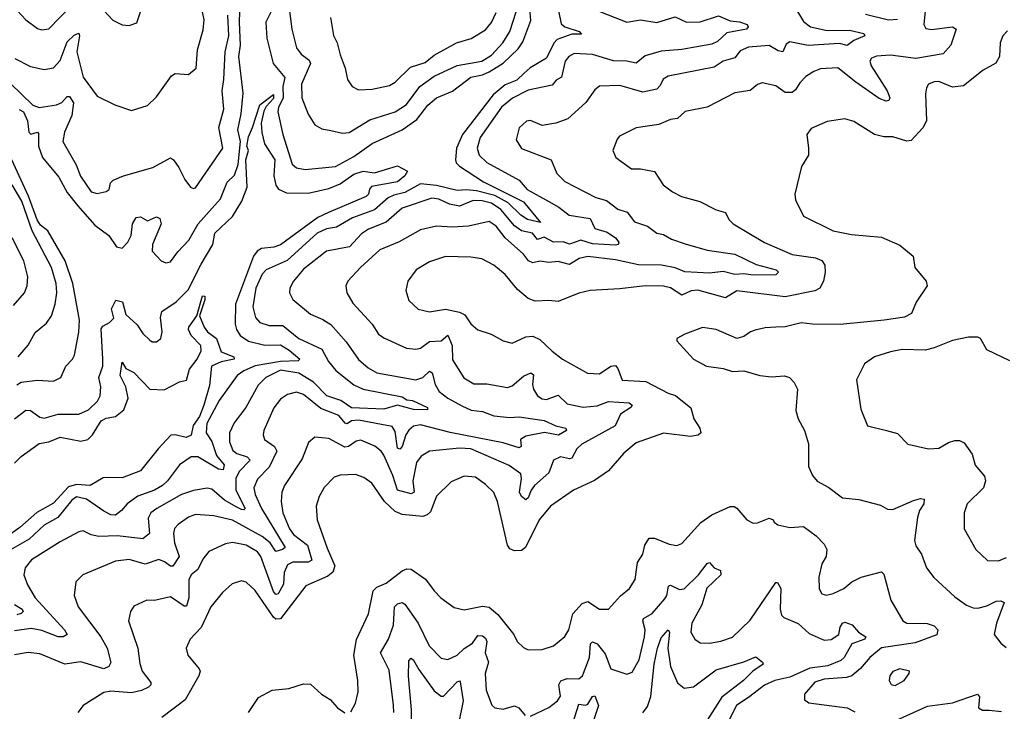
# Model space of a CAD drawing. Extents: x 1268547 to 1425625, y 515768 to 616754.
# Tile 362 of 507: x 1374208 to 1378501, y 575710 to 578726. Entities that reach past the tile are written whole.
import ezdxf

# ---------------------------------------------------------------- set-up
doc = ezdxf.new("R2010")
doc.units = 0

msp = doc.modelspace()

# ---------------------------------------------------------------- linework, layer by layer
at = {"layer": '0CON10XD'}
for points in [[(1374205, 578334.1), (1374225, 578323.8), (1374241.6, 578285), (1374247.8, 578235), (1374256, 578226), (1374285, 578235.6), (1374289.4, 578229.4), (1374289.3, 578175), (1374306.7, 578125), (1374379.2, 578039.2), (1374415, 577971.9), (1374459.4, 577915), (1374535, 577830), (1374596.7, 577785), (1374630, 577735), (1374655, 577730), (1374679.1, 577755), (1374694.2, 577785), (1374700.3, 577835), (1374715, 577862.9), (1374735, 577865.8), (1374765, 577849.4), (1374805, 577866), (1374818.9, 577858.9), (1374824.4, 577835), (1374786.7, 577745), (1374786, 577716), (1374824.4, 577674.4), (1374845, 577665.8), (1374865, 577670), (1374897.1, 577712.9), (1374945.8, 577765), (1374985.5, 577835), (1375083.3, 577945), (1375112, 578018), (1375145, 578047.3), (1375160.2, 578095), (1375171.2, 578195), (1375158.5, 578245), (1375172.9, 578315), (1375181.9, 578405), (1375163, 578565), (1375171.2, 578615), (1375165.5, 578715), (1375171.7, 578895)], [(1374196.6, 578766.6), (1374234.2, 578725), (1374285, 578686.9), (1374305, 578682.2), (1374335, 578685.6), (1374435, 578789.4)], [(1377579.2, 578795), (1377625, 578718.2), (1377655, 578694.8), (1377728.3, 578678.3), (1377825, 578680.8), (1377888.8, 578665), (1377892.5, 578655), (1377845, 578634.4), (1377815, 578613.5), (1377782.1, 578622.1), (1377645, 578613.6), (1377565, 578629.1), (1377550.2, 578619.8), (1377534.5, 578585.5), (1377515, 578589.7), (1377475, 578613.1), (1377385, 578605.6), (1377349.6, 578590.4), (1377325, 578559.6), (1377275.3, 578544.8), (1377235, 578519.2), (1377035, 578480), (1377013.8, 578466.2), (1377000.7, 578439.3), (1376985, 578422.7), (1376925, 578409.2), (1376825, 578438.9), (1376735, 578436.5), (1376715, 578420), (1376675.9, 578364.1), (1376597, 578293), (1376545, 578274.5), (1376485.5, 578264.5), (1376435, 578286.5), (1376417.2, 578282.8), (1376385, 578254.3), (1376372, 578202), (1376395, 578164.5), (1376524.5, 578114.5), (1376550, 578055), (1376585, 578020), (1376719.9, 577949.9), (1376766.8, 577936.8), (1376815, 577898.9), (1376856.7, 577886.7), (1376888, 577845), (1376945, 577825.4), (1376985, 577795.4), (1377015, 577788.8), (1377049.4, 577769.4), (1377109, 577749), (1377205, 577720.4), (1377325, 577703.5), (1377418.8, 577658.8), (1377506.4, 577635), (1377515.4, 577624.6), (1377505, 577613.5), (1377405, 577611.7), (1377365, 577618.1), (1377325, 577614.1), (1377275, 577628.4), (1377215, 577620.9), (1377107, 577627), (1377065, 577643.6), (1377006, 577655), (1376906.2, 577656.2), (1376805, 577678), (1376685, 577693.7), (1376647.1, 577685), (1376605, 577658.8), (1376555, 577671.3), (1376515, 577667.2), (1376475, 577672.5), (1376445, 577666.2), (1376426.8, 577675), (1376405, 577703.9), (1376324.8, 577774.8), (1376285, 577826.2), (1376255, 577846.1), (1376164.8, 577825.2), (1376095, 577821.4), (1376025, 577825.9), (1375955, 577810), (1375862.6, 577757.4), (1375778, 577722), (1375693.8, 577645), (1375638.6, 577585), (1375630, 577565), (1375634.4, 577535), (1375659.9, 577489.9), (1375745, 577398.1), (1375772.2, 577355), (1375795, 577338.2), (1375894.1, 577294.1), (1375935, 577289.6), (1375955, 577293.9), (1375995, 577322.4), (1376045, 577325.9), (1376075, 577349.5), (1376093.5, 577305), (1376095, 577242.5), (1376143.7, 577163.6), (1376188.2, 577138.2), (1376245, 577137.7), (1376335, 577121.5), (1376355, 577128.9), (1376405, 577171), (1376436.1, 577186.1), (1376447.6, 577177.6), (1376443, 577135), (1376447.6, 577115), (1376465.7, 577085.7), (1376485, 577072), (1376505, 577069.1), (1376555, 577088.8), (1376595, 577050.3), (1376665, 577036.9), (1376725, 577042.7), (1376775, 577060.7), (1376865, 577055.7), (1376878.5, 577045), (1376872.5, 577035), (1376827.9, 577005), (1376804.5, 576955), (1376658.2, 576875), (1376637.3, 576855), (1376615, 576814.1), (1376605, 576811.1), (1376565, 576820), (1376535, 576805.6), (1376515, 576749.6), (1376452.9, 576695), (1376438, 576675), (1376425, 576640.6), (1376415, 576632.2), (1376395, 576646.7), (1376386.6, 576665), (1376395.3, 576725), (1376392.7, 576745), (1376341.7, 576781.7), (1376175, 576854.3), (1376125, 576857.1), (1375995, 576843.8), (1375958.1, 576821.9), (1375938.5, 576795), (1375921.3, 576715), (1375928.1, 576665), (1375915, 576658.4), (1375854.9, 576674.9), (1375835, 576738.8), (1375795, 576826.5), (1375783.1, 576845), (1375755.6, 576865.6), (1375695, 576891.8), (1375675, 576887.5), (1375641.5, 576865), (1375625, 576861.1), (1375555, 576899.6), (1375494.5, 576905.5), (1375467.2, 576882.8), (1375438.8, 576811.2), (1375362.9, 576695), (1375350.4, 576665), (1375347.3, 576625), (1375354.7, 576575), (1375383.5, 576505), (1375401.5, 576481.5), (1375462.8, 576435), (1375481.5, 576368.5), (1375465, 576360.6), (1375399.2, 576360.8), (1375375, 576349.4), (1375360.3, 576315), (1375357.7, 576265), (1375335, 576221.8), (1375325, 576220), (1375315, 576232.3), (1375259, 576385), (1375245, 576404.7), (1375195, 576433.8), (1375135, 576446.5), (1375105, 576439.6), (1375033.1, 576406.9), (1375005.9, 576374.1), (1374985, 576327.9), (1374955, 576304.4), (1374945, 576283.3), (1374944.8, 576205.2), (1374935, 576168.5), (1374925, 576168.2), (1374865, 576208.9), (1374795, 576193.3), (1374762.5, 576195), (1374705, 576168.8), (1374690.8, 576145), (1374682.5, 576105), (1374723.5, 575985), (1374731.2, 575918.8), (1374741.8, 575885), (1374779.2, 575835), (1374779.2, 575825), (1374770, 575815), (1374739.3, 575800.7), (1374695, 575791.1), (1374605, 575798.5), (1374575, 575791.5), (1374485, 575735.8), (1374461.4, 575705)], [(1375382, 578775), (1375394.1, 578684.1), (1375415, 578602.9), (1375435.7, 578575.7), (1375469.3, 578549.3), (1375475.8, 578535), (1375436.8, 578445), (1375437.7, 578385), (1375465, 578314), (1375495, 578268), (1375525, 578249.2), (1375565, 578242.2), (1375615, 578230.9), (1375645, 578233.5), (1375735, 578289.1), (1375845, 578324.7), (1375894.5, 578355.5), (1375952.4, 578435), (1376015, 578480.2), (1376115, 578526.2), (1376222.9, 578545), (1376265, 578571.3), (1376314.3, 578625), (1376344.8, 578675), (1376386.4, 578805)], [(1374070.3, 578540.3), (1374265, 578352.5), (1374292.4, 578342.4), (1374368, 578355), (1374391.2, 578365), (1374415, 578391.1), (1374425, 578391.1), (1374443, 578363), (1374435, 578308.1), (1374402.7, 578235), (1374395.4, 578195), (1374453.4, 578093.4), (1374473.5, 578043.5), (1374520, 577975), (1374545, 577968.6), (1374585, 577976.7), (1374597.5, 577985), (1374603.8, 578015), (1374615, 578025.7), (1374660, 578045), (1374788.3, 578081.7), (1374865, 578124), (1374878.8, 578115), (1374901.8, 578081.8), (1374928.5, 578028.5), (1374953.1, 577995), (1374965, 577989.5), (1374975, 577992.5), (1375093.8, 578165), (1375076.4, 578255), (1375097.9, 578335), (1375090.8, 578415), (1375098.5, 578465), (1375103, 578585), (1375119.8, 578655), (1375114.8, 578745)], [(1376732.4, 578762.4), (1376855, 578715.3), (1376915, 578725.2), (1376985, 578713.4), (1377065, 578737.9), (1377114.8, 578714.8), (1377174.2, 578715.8), (1377255, 578743.1), (1377305, 578721.4), (1377346.7, 578716.7), (1377380, 578705), (1377384, 578695), (1377376, 578685), (1377291.2, 578668.8), (1377249.4, 578630.6), (1377225, 578618.8), (1377095, 578595.6), (1377005, 578588.8), (1376935, 578567.7), (1376895, 578536.5), (1376855, 578544.8), (1376796.9, 578546.9), (1376705, 578574), (1376625, 578578.8), (1376601.5, 578565), (1376585.4, 578545), (1376570, 578475), (1376547.3, 578462.7), (1376529, 578441), (1376425, 578418.8), (1376356.7, 578383.3), (1376307.8, 578345), (1376215, 578211.9), (1376202, 578165), (1376210.9, 578135), (1376245, 578103.2), (1376385.6, 578025.6), (1376419.6, 577985), (1376515, 577932.4), (1376558.9, 577908.9), (1376603.6, 577873.6), (1376695, 577858.4), (1376715.2, 577815.2), (1376769.1, 577799.1), (1376805.8, 577775), (1376820.4, 577755), (1376817.5, 577745), (1376807.6, 577742.4), (1376705, 577748), (1376655, 577764.1), (1376605, 577747.7), (1376576.6, 577756.6), (1376535, 577756.4), (1376495, 577777.2), (1376465, 577767.5), (1376444.1, 577795), (1376395, 577805.2), (1376365, 577826.7), (1376305, 577898.8), (1376265, 577925.7), (1376223.9, 577936.1), (1376185, 577937.4), (1376125, 577912.2), (1376081.7, 577921.7), (1376035, 577942.5), (1376005, 577946.9), (1375875, 577904.1), (1375805, 577843.2), (1375728.3, 577811.7), (1375698.5, 577791.5), (1375645.2, 577734.8), (1375545, 577715.8), (1375445, 577638.6), (1375402.2, 577585), (1375386.2, 577555), (1375384.6, 577534.6), (1375399.1, 577505), (1375475, 577441.8), (1375529.2, 577419.1), (1375565, 577396.2), (1375631.5, 577321.5), (1375685, 577243.6), (1375727.6, 577207.6), (1375765, 577185.4), (1375935, 577154.7), (1375965, 577166), (1375995, 577193.5), (1376006.1, 577186.1), (1376018.9, 577135), (1376037.2, 577105), (1376075, 577075.2), (1376135, 577042), (1376176.3, 577023.6), (1376225, 577017.4), (1376275, 576998.1), (1376345, 576991.3), (1376385.5, 576994.5), (1376495, 576977.8), (1376545, 576954.7), (1376588.8, 576945), (1376591.4, 576935), (1376556.5, 576913.5), (1376495.6, 576925.6), (1376415, 576910), (1376391.3, 576895), (1376394.2, 576865), (1376385, 576858.9), (1376315, 576880.4), (1376085, 576925.4), (1375955, 576959.6), (1375925, 576953.2), (1375905, 576936.6), (1375891.4, 576915), (1375875.5, 576865), (1375865, 576852.7), (1375855, 576857.5), (1375845, 576930.8), (1375831.8, 576951.8), (1375685, 576979.5), (1375655, 576976.6), (1375635, 576963.3), (1375626.2, 576966.2), (1375599.8, 576999.8), (1375520.5, 577030.5), (1375445, 577091.8), (1375415, 577102.1), (1375375, 577091.8), (1375345, 577071.5), (1375316.3, 577033.6), (1375272.1, 576935), (1375269.1, 576915), (1375274.7, 576894.7), (1375318.8, 576865), (1375329.5, 576845), (1375294.8, 576775.2), (1375245, 576722.1), (1375228.8, 576685), (1375234.3, 576655), (1375261.9, 576595), (1375365.2, 576424.8), (1375353.5, 576415), (1375325, 576406.8), (1375300, 576445), (1375265, 576472.4), (1375135, 576543.9), (1375055, 576563.1), (1374975, 576567.6), (1374943.7, 576556.3), (1374899.1, 576525), (1374883.2, 576506.8), (1374878.1, 576485), (1374882.8, 576445), (1374902.8, 576385), (1374875, 576343.5), (1374865, 576342.7), (1374838.8, 576361.2), (1374815, 576371.6), (1374755, 576351.2), (1374685, 576372.3), (1374625, 576364.5), (1374483.8, 576305), (1374452, 576275), (1374445.6, 576215), (1374462.2, 576165), (1374561.2, 576035), (1374589.5, 575985), (1374605, 575922.5), (1374596.9, 575905), (1374575.2, 575894.8), (1374475, 575925.8), (1374405, 575916), (1374295, 575961.2), (1374245, 575966.7), (1374185, 575956.2)], [(1374186.2, 578556.2), (1374255, 578521.8), (1374315, 578508.2), (1374355, 578516.2), (1374385, 578548.5), (1374415, 578628.8), (1374445, 578658.1), (1374465, 578666.9), (1374468, 578655), (1374456.7, 578585), (1374485.3, 578475.3), (1374545, 578392), (1374622.5, 578355), (1374695, 578330), (1374765, 578351.2), (1374805, 578390), (1374869.5, 578480.5), (1374885, 578490.6), (1374943.6, 578486.4), (1374976.9, 578515), (1374983.5, 578595), (1375008.1, 578681.9), (1375012.5, 578725), (1375005, 578760)], [(1374575.4, 578765.4), (1374614.4, 578724.4), (1374655, 578704), (1374685, 578701.2), (1374718.6, 578711.4), (1374735.6, 578764.4)], [(1376557.1, 578765), (1376568.2, 578708.2), (1376584.4, 578694.4), (1376646.7, 578675), (1376656.8, 578663.2), (1376615, 578662.7), (1376551.2, 578638.8), (1376536.6, 578623.4), (1376505, 578558.7), (1376433.6, 578516.4), (1376407.4, 578492.6), (1376375, 578461.6), (1376325, 578442), (1376271.5, 578398.5), (1376138.8, 578225), (1376112, 578165), (1376107.4, 578115), (1376111.2, 578101.2), (1376125, 578086.8), (1376229.5, 578019.5), (1376405, 577931.5), (1376478.8, 577841.2), (1376422.1, 577855), (1376393.2, 577873.2), (1376337.9, 577927.9), (1376279.7, 577959.7), (1376199.3, 577979.3), (1376155.6, 577984.4), (1376115, 577981.4), (1376025, 578002.1), (1375955, 578009.7), (1375887.5, 577972.5), (1375839.5, 577960.5), (1375815, 577949.4), (1375755, 577896.5), (1375658.4, 577861.6), (1375589, 577821), (1375545, 577814.3), (1375505, 577795.2), (1375374, 577676), (1375282.5, 577635), (1375265, 577615.5), (1375237.3, 577555), (1375224.2, 577474.2), (1375236.5, 577426.5), (1375255, 577405.5), (1375295, 577392.7), (1375355, 577392.7), (1375425.5, 577335.5), (1375525, 577288.8), (1375554.7, 577235), (1375585.5, 577195.5), (1375664.3, 577134.3), (1375705, 577114.5), (1375875, 577081.4)], [(1375305.6, 578764.4), (1375280.7, 578715), (1375285.2, 578645), (1375313, 578535), (1375364.3, 578474.3), (1375354.9, 578435), (1375356.4, 578383.6), (1375336.9, 578345), (1375333.7, 578323.7), (1375355.3, 578225), (1375395.8, 578095.8), (1375415, 578080.4), (1375453, 578073), (1375585, 578086), (1375665, 578128.9), (1375745, 578185.8), (1375875, 578245.2), (1375939, 578291), (1375987.2, 578352.8), (1376024.8, 578385.2), (1376095.2, 578414.8), (1376175.3, 578475), (1376225, 578484.8), (1376255, 578498.6), (1376315, 578536.2), (1376381, 578599), (1376400.7, 578629.3), (1376437, 578723), (1376432.5, 578775)], [(1375563.3, 578735), (1375576.4, 578656.4), (1375592.5, 578625), (1375605, 578572.5), (1375627.5, 578515), (1375636.7, 578465), (1375658, 578435), (1375685, 578420.6), (1375745, 578422.3), (1375819.5, 578439.5), (1375845, 578453.1), (1375911.4, 578518.6), (1375975, 578539.5), (1376015, 578571.8), (1376112.5, 578625), (1376176.4, 578643.6), (1376239.2, 578680.9), (1376265, 578713.1), (1376285, 578757.5)], [(1378155.7, 578765), (1378149.3, 578705), (1378158, 578688), (1378183.3, 578683.3), (1378275, 578695.3), (1378290.6, 578685), (1378268.1, 578615), (1378233.5, 578576.5), (1378115, 578556), (1378005, 578570.9), (1377943.1, 578566.9), (1377921.5, 578558.5), (1377914.6, 578545), (1377920, 578525), (1377989.1, 578415), (1378000.9, 578385), (1377997.1, 578372.9), (1377985, 578370.4), (1377955, 578381.6), (1377853.8, 578453.8), (1377775, 578515.3), (1377698.6, 578511.4), (1377669.4, 578500.6), (1377635, 578477.8), (1377608.8, 578451.2), (1377590.3, 578419.7), (1377575, 578408.8), (1377545, 578408), (1377505, 578437.8), (1377445, 578450), (1377425, 578442.5), (1377392.7, 578417.3), (1377325, 578407.5), (1377205, 578343.8), (1377109.2, 578325), (1377075.4, 578294.6), (1377045, 578290), (1376995, 578269.5), (1376895, 578254.3), (1376822.6, 578217.4), (1376812, 578205), (1376794.2, 578155.8), (1376806.2, 578125), (1376875.9, 578075.9), (1376915, 578076.2), (1376975, 578064), (1377013.1, 578005), (1377053.3, 577975), (1377092.5, 577955), (1377173.1, 577933.1), (1377245, 577897.3), (1377285.4, 577885.4), (1377300, 577855), (1377318.6, 577835), (1377455, 577754.7), (1377575, 577702.4), (1377677.2, 577687.2), (1377705.6, 577675.6), (1377718.2, 577655), (1377719.7, 577625), (1377711.9, 577585), (1377696.7, 577555), (1377675, 577543.1), (1377545, 577518), (1377335, 577544.1), (1377285, 577512.9), (1377165, 577546.4), (1377135, 577542.9), (1377094.4, 577524.4), (1377045, 577555.9), (1377015, 577563.3), (1376934.7, 577565.3), (1376825, 577552.7), (1376694.7, 577545.3), (1376646.1, 577533.9), (1376555, 577496.7), (1376515, 577501.9), (1376455, 577498.1), (1376425, 577510), (1376378.7, 577548.7), (1376324.1, 577614.1), (1376274.7, 577654.7), (1376222.6, 577682.6), (1376175, 577690.4), (1376065, 577692.5), (1375995, 577670.5), (1375935.7, 577635), (1375900, 577585), (1375890.8, 577545), (1375905, 577501.2), (1375945, 577462.9), (1375995, 577451.5), (1376065, 577463.3), (1376125, 577451.2), (1376148.7, 577438.7), (1376175, 577399.4), (1376205, 577373.1), (1376264, 577354), (1376315, 577325.6), (1376355, 577315.7), (1376415, 577343.5), (1376445, 577345.5), (1376475, 577331.1), (1376529.8, 577279.8)], [(1377895, 578750), (1377995, 578724.7), (1378035, 578728.2)], [(1378515, 578677.5), (1378494.3, 578655.7), (1378482.7, 578625), (1378480, 578565), (1378463.9, 578536.1), (1378408, 578505), (1378322.4, 578437.6), (1378275, 578431.8), (1378215, 578456.2), (1378194.7, 578455.3), (1378170, 578445), (1378160.9, 578429.1), (1378157.6, 578402.4), (1378161.5, 578285), (1378145.8, 578254.2), (1378095, 578199.6), (1378075, 578196.2), (1378015, 578215.5), (1377975, 578215.6), (1377935, 578224.5), (1377845, 578281.5), (1377805, 578293.1), (1377727.6, 578282.4), (1377658.7, 578251.3), (1377640, 578225), (1377647.5, 578165), (1377647.1, 578135), (1377616, 578085), (1377587.5, 577965), (1377590.5, 577940.5), (1377625, 577868.8), (1377755, 577804.5), (1377835, 577789.5), (1377965, 577777.8), (1378045, 577742.9), (1378102.9, 577695), (1378110.8, 577645), (1378160, 577585), (1378164.3, 577565), (1378116.3, 577493.7), (1378095.5, 577445), (1378065, 577429.4), (1377976.7, 577415), (1377785, 577397.2), (1377665, 577397.9), (1377615, 577404.4), (1377545, 577386.4), (1377505, 577384.5), (1377457.4, 577382.6), (1377415, 577372.5), (1377393.3, 577365), (1377365, 577343.8), (1377335, 577336), (1377245, 577375.6), (1377185, 577384), (1377107.5, 577355), (1377072.5, 577335), (1377073.3, 577325), (1377145, 577246), (1377202.5, 577215), (1377275, 577204.3), (1377315, 577191.9), (1377365, 577194.2), (1377435, 577174.3), (1377485, 577169.2), (1377542.7, 577172.7), (1377563.3, 577165), (1377585, 577143.3), (1377598.6, 577115), (1377591.7, 577021.7), (1377602, 576985), (1377629.4, 576935), (1377646.7, 576876.7), (1377647.4, 576777.4), (1377665, 576738), (1377685, 576714.2), (1377736.2, 576686.2), (1377795, 576641.1), (1377865.8, 576634.2), (1377960.7, 576609.3), (1377991.3, 576591.3), (1378015, 576589.5), (1378105, 576628.9), (1378135, 576637.8), (1378151.2, 576635), (1378149.5, 576615), (1378130.8, 576585), (1378122.1, 576555), (1378109.1, 576455), (1378115, 576431.2), (1378139.4, 576395), (1378161.5, 576335), (1378193.1, 576293.1), (1378285, 576208.5), (1378335, 576173.5), (1378365, 576161.5), (1378385, 576160.4), (1378425, 576169.6), (1378465, 576189.6), (1378485, 576191.9), (1378500, 576185), (1378466.4, 576095), (1378456, 576045), (1378485, 576007.5), (1378508.3, 575988.3)], [(1374185.4, 576985), (1374235, 577023.3), (1374255, 577021.2), (1374295, 576992.4), (1374315, 576988.6), (1374375, 577005.7), (1374465, 577005.9), (1374507.8, 577025), (1374547.6, 577062.4), (1374558.4, 577085), (1374562.1, 577125), (1374552.9, 577165), (1374571, 577215), (1374569.8, 577245), (1374562.9, 577377.1), (1374570.7, 577389.3), (1374598.8, 577405), (1374618.8, 577425), (1374607.5, 577465), (1374627.5, 577502.5), (1374655.7, 577495), (1374670.7, 577440.7), (1374720.3, 577395), (1374745, 577357.3), (1374775, 577328.1), (1374785, 577321.1), (1374805, 577320.9), (1374822.5, 577335), (1374828.7, 577365), (1374822.2, 577427.8), (1374827.1, 577452.9), (1374890.6, 577495), (1374942.8, 577547.2), (1374999.5, 577660.5), (1375050, 577745), (1375058, 577795), (1375135, 577867.1), (1375176.6, 577935), (1375200.2, 577995), (1375194, 578115), (1375205.7, 578155), (1375198.4, 578175), (1375205.4, 578215), (1375223, 578255), (1375255, 578354.2), (1375315, 578400), (1375315, 578381.5), (1375282, 578348), (1375272.8, 578327.3), (1375261, 578275), (1375263.2, 578233.2), (1375274.5, 578184.5), (1375320.3, 578115), (1375316.1, 578045), (1375325, 578004.4), (1375336.3, 577986.3), (1375371.3, 577971.3), (1375465, 577969.1), (1375555, 577989.4), (1375605, 578009.6), (1375665, 578051.6), (1375705, 578065.2), (1375755, 578058.5), (1375855, 578088.6), (1375898.8, 578065), (1375886.5, 578045), (1375855, 578018.5), (1375741.9, 577998.1), (1375732.5, 577987.5), (1375729.2, 577965), (1375718, 577955), (1375554.5, 577885), (1375507, 577863), (1375345, 577744.4), (1375315.5, 577734.5), (1375261.4, 577728.6), (1375243.2, 577716.8), (1375227.3, 577695), (1375149.4, 577485), (1375147.9, 577397.9), (1375153.1, 577375), (1375168.9, 577348.9), (1375205, 577324.3), (1375276.2, 577306.2), (1375345, 577307.9), (1375382.8, 577285), (1375429.4, 577245), (1375422.2, 577237.8), (1375345, 577235.3), (1375235, 577215.9), (1375184.9, 577195.1), (1375155.3, 577175), (1375077.6, 577065), (1375024.1, 576965), (1375021, 576925), (1375045, 576886.3), (1375066.1, 576826.1), (1375099.8, 576785), (1375095, 576763.5), (1375075, 576765.6), (1374985, 576819.3), (1374955, 576820), (1374904.8, 576785.2), (1374851.8, 576715), (1374830, 576695), (1374795, 576674.8), (1374722.4, 576647.6), (1374676.8, 576615), (1374652.3, 576585), (1374625, 576564.6), (1374605, 576567.2), (1374575, 576583.3), (1374498.9, 576635), (1374455, 576645.2), (1374435, 576631.2), (1374374.5, 576555.5), (1374315, 576521.2), (1374248.7, 576461.3), (1374146.9, 576403.1)], [(1374195, 577133.8), (1374215, 577145.9), (1374285, 577154.6), (1374355, 577149.6), (1374387.5, 577165), (1374409.4, 577215), (1374437.8, 577245), (1374446.6, 577263.4), (1374466.2, 577363.8), (1374469.3, 577415), (1374439.5, 577575), (1374406.2, 577675), (1374330.3, 577805), (1374299.3, 577829.3), (1374283.7, 577853.7), (1374246.3, 577956.3), (1374172.9, 578115)], [(1374201.2, 577255), (1374245, 577306.9), (1374275, 577362.2), (1374325, 577403.1), (1374345.9, 577435), (1374362.4, 577485), (1374369.4, 577535), (1374367.4, 577575), (1374346.5, 577645), (1374262.7, 577805), (1374216.9, 577935), (1374175, 578005.8)], [(1374180.6, 577479.4), (1374229.5, 577535), (1374240.9, 577565), (1374243.8, 577605), (1374225.9, 577675), (1374174.8, 577774.8)], [(1374185, 576791.6), (1374215, 576820.6), (1374292.8, 576877.3), (1374335.6, 576884.4), (1374385, 576905.8), (1374475, 576888.6), (1374505, 576895.3), (1374525, 576916.3), (1374562.9, 576977.1), (1374585, 576987.8), (1374626.1, 576995), (1374661.2, 577025), (1374680.8, 577075), (1374670.4, 577125), (1374645.6, 577175), (1374655, 577232.5), (1374671.2, 577205), (1374705, 577187.5), (1374775, 577114.3), (1374837.6, 577112.4), (1374905, 577146.7), (1374935, 577154), (1374948.5, 577201.5), (1374981.9, 577245), (1374998.6, 577281.4), (1374997.5, 577305), (1374955, 577348.9), (1374944.5, 577375), (1374945.3, 577385), (1374980, 577435), (1375005, 577521.2), (1375015, 577520), (1375015.4, 577504.6), (1374992.5, 577435), (1375012, 577385), (1375026.9, 577365), (1375066.3, 577336.3), (1375086.8, 577276.8), (1375142.1, 577255), (1375142.2, 577245), (1375086.6, 577233.4), (1375044.7, 577215.3), (1375035, 577130), (1375010.1, 577045), (1374992.2, 576995), (1374963.6, 576956.4), (1374955, 576914.1), (1374934.2, 576904.2), (1374885, 576915.9), (1374866.3, 576913.7), (1374811, 576855), (1374735, 576758.8), (1374655, 576728.5), (1374595, 576729.2), (1374571.4, 576728.6), (1374515.6, 576694.4), (1374455, 576698.5), (1374420.9, 576689.1), (1374355, 576617.4), (1374282.7, 576577.3), (1374209.2, 576510.8), (1374115, 576445.7)], [(1378525, 577238.6), (1378425, 577286.2), (1378396.2, 577335), (1378385, 577341.2), (1378345, 577342), (1378275, 577327.5), (1378195, 577294.4), (1378155, 577284.4), (1378055, 577287.8), (1378005, 577278.1), (1377935, 577255.8), (1377891.2, 577225), (1377856, 577155), (1377875, 577027.5), (1377903.8, 576955), (1377987.5, 576935), (1378035, 576920.8), (1378080, 576875), (1378170, 576855), (1378215, 576857.1), (1378257.4, 576882.6), (1378285, 576890.6), (1378305, 576891.1), (1378325, 576880.8), (1378360.6, 576830.6), (1378373.7, 576783.7), (1378414.2, 576735), (1378418, 576715), (1378409.2, 576685), (1378338.1, 576615), (1378325.8, 576575.8), (1378326, 576505), (1378375.7, 576415.7), (1378427.3, 576367.3), (1378475, 576365.7), (1378509.8, 576380.2)], [(1376529.8, 577279.8), (1376575, 577245.6), (1376683.9, 577183.9), (1376735, 577182.3), (1376785, 577214.7), (1376805, 577217.3), (1376815.4, 577205), (1376835, 577154.4), (1376938.3, 577148.3), (1377035, 577097.1), (1377067, 577087), (1377133.5, 577033.5), (1377147.5, 576985), (1377172.9, 576945), (1377177.5, 576925), (1377165.9, 576914.1), (1377132.4, 576907.6), (1377015, 576922.9), (1376895, 576880), (1376841.4, 576835), (1376775, 576758.6), (1376713.4, 576716.6), (1376622.5, 576675), (1376521.4, 576605), (1376472.9, 576545), (1376412.7, 576425), (1376395, 576411.1), (1376365, 576410.4), (1376345, 576418.5), (1376334.2, 576434.2), (1376290.8, 576625), (1376274.7, 576664.7), (1376239.3, 576699.3), (1376195, 576730.5), (1376145, 576735.4), (1376088.8, 576711.2), (1376025, 576647.5), (1375999.5, 576580.5), (1375985, 576566.7), (1375965, 576559.8), (1375875, 576567.5), (1375845, 576580.8), (1375797.7, 576625), (1375743.3, 576705), (1375708.9, 576728.9), (1375671.9, 576741.9), (1375605, 576740), (1375579.5, 576730.5), (1375535, 576685.7), (1375513.4, 576646.6), (1375500.9, 576605), (1375504.6, 576545), (1375548.7, 576421.3), (1375581.1, 576345), (1375573, 576317), (1375551.4, 576298.6), (1375455, 576257.5), (1375345, 576113.5), (1375325, 576112.5), (1375315, 576119.8), (1375235, 576236.7), (1375195, 576272.9), (1375175, 576279.4), (1375133.8, 576266.2), (1375092.6, 576227.4), (1375040.5, 576165), (1374999.2, 576075), (1374951.4, 576025), (1374933.1, 575985), (1374941.4, 575955), (1374990.6, 575895), (1374994.4, 575885), (1374989.4, 575865), (1374929.5, 575760.5), (1374826.9, 575683.1)], [(1375875, 577081.4), (1375895, 577068.2), (1375920, 577065), (1375985.6, 577035), (1375985.8, 577024.2), (1375924.1, 577025.9), (1375855, 577044.8), (1375795, 577026.8), (1375655, 577033.6), (1375607.6, 577065), (1375546.3, 577086.3), (1375488.8, 577145), (1375425, 577184.1), (1375345, 577197.2), (1375280.8, 577165), (1375247.8, 577132.2), (1375194.1, 577035), (1375142.5, 576967.5), (1375123.1, 576925), (1375122.8, 576885), (1375137.8, 576847.8), (1375154.6, 576834.6), (1375199.2, 576819.1), (1375212.2, 576805), (1375164.4, 576755), (1375149.7, 576725), (1375149.5, 576675), (1375190.9, 576595), (1375185, 576589.1), (1375175, 576590.5), (1375155, 576600), (1375100.6, 576630.6), (1375045, 576678.7), (1375025, 576682.5), (1374965, 576672.8), (1374913.3, 576655), (1374805.5, 576595), (1374780, 576575), (1374768, 576552), (1374774, 576486), (1374745, 576462.7), (1374635, 576474.8), (1374552.8, 576472.7), (1374519.6, 576479.6), (1374485, 576496.7), (1374465, 576491.9), (1374385, 576449.6), (1374259.9, 576370.1), (1374232.3, 576335), (1374226, 576305), (1374241.4, 576261.4), (1374275.9, 576205), (1374403.6, 576065), (1374414.2, 576045), (1374396.7, 576035), (1374375, 576034.8), (1374305, 576062.1), (1374258.5, 576071.5), (1374185, 576061.5)], [(1375651.7, 575708.3), (1375672, 575745), (1375682.9, 575795), (1375681.9, 575845), (1375664.5, 575955), (1375676.6, 576023.4), (1375728.2, 576135), (1375748.8, 576235), (1375765, 576251.2), (1375805, 576268.9), (1375875, 576322.4), (1375895, 576330.9), (1375915, 576329.3), (1375976.9, 576286.9), (1376014.7, 576234.7), (1376044.3, 576205), (1376102.2, 576162.2), (1376145, 576153.1), (1376225, 576168.2), (1376255, 576163.8), (1376292.7, 576132.7), (1376362.2, 576045), (1376377.1, 576015), (1376405, 575988), (1376425, 575977.5), (1376485, 575979.4), (1376534.6, 575995.4), (1376585, 576035.7), (1376601.5, 576065), (1376618.8, 576135), (1376660.1, 576179.9), (1376685, 576188.5), (1376735, 576155.6), (1376774.4, 576155.6), (1376826.7, 576213.3), (1376867.1, 576245), (1376891.5, 576285), (1376900.9, 576359.1), (1376924.4, 576395), (1376933.6, 576435), (1376952.5, 576465), (1376975, 576464.6), (1377038.9, 576438.9), (1377073.2, 576433.2), (1377095, 576441.1), (1377177.4, 576532.6), (1377225, 576566.5), (1377305, 576603.1), (1377323, 576603), (1377335, 576595.8), (1377377.5, 576545), (1377405, 576531.1), (1377425, 576531.9), (1377475, 576552.5), (1377493.3, 576545), (1377496.7, 576535), (1377513.1, 576523.1), (1377565, 576512.1), (1377625, 576515.5), (1377680.6, 576475), (1377715, 576439.2), (1377727.1, 576415), (1377724.5, 576385.5), (1377705, 576353.3), (1377691.4, 576295), (1377693.4, 576243.4), (1377705, 576222), (1377725, 576215.8), (1377755, 576223.1), (1377800.8, 576245), (1377836, 576274), (1377875.8, 576295), (1377965, 576318.6), (1377975, 576307.5), (1378005.4, 576195), (1378058.2, 576105), (1378075, 576094.1), (1378163.6, 576093.6), (1378195, 576083.1), (1378210, 576065), (1378206.8, 576043.2), (1378111.3, 576008.7), (1377965, 575986.7), (1377914.6, 575945), (1377873.2, 575896.8), (1377835.2, 575864.8), (1377812.4, 575857.6), (1377715, 575850.4), (1377675, 575837), (1377629.5, 575785), (1377629.5, 575759.5), (1377647.6, 575747.6), (1377815, 575725.4), (1377848.4, 575708.4)], [(1376435, 575689.1), (1376515, 575726.5), (1376553.1, 575755), (1376565.5, 575775.5), (1376559, 575825), (1376567.3, 575842.7), (1376595, 575853.3), (1376645, 575851.8), (1376661.2, 575865), (1376692.1, 575945), (1376695.9, 576004.1), (1376705, 576013.6), (1376725, 576004), (1376760, 575960), (1376785.4, 575895.4), (1376855, 575871.9), (1376878.8, 575881.2), (1376908.2, 575935), (1376932.4, 576035), (1376935.2, 576065), (1376924.7, 576105), (1376928.2, 576115), (1376965, 576135.9), (1377019.9, 576200.1), (1377028.8, 576215), (1377036, 576255), (1377045, 576259.5), (1377085, 576241.2), (1377105, 576244.5), (1377166.9, 576305), (1377205, 576354.4), (1377215, 576358.6), (1377235.8, 576335), (1377263.4, 576323.4), (1377264.6, 576305), (1377202.9, 576247.1), (1377182.1, 576175), (1377137.9, 576095), (1377133.8, 576055), (1377150.8, 576025), (1377175, 576009.2), (1377215, 576007.3), (1377265, 576016.2), (1377315, 576033.6), (1377393, 576107), (1377505, 576271.4), (1377512, 576272), (1377525.8, 576245), (1377522.6, 576155), (1377529.4, 576129.4), (1377539.5, 576119.5), (1377602.4, 576092.4), (1377649.9, 576049.9), (1377715, 576020), (1377745, 576022.9), (1377779.3, 576045), (1377785, 576077.5), (1377795, 576094.4), (1377805, 576098.6), (1377837.6, 576087.6), (1377864.4, 576054.4), (1377896.2, 576035), (1377892.9, 576025), (1377835.6, 576004.4), (1377802.4, 575945), (1377788.5, 575931.5), (1377731.5, 575908.5), (1377652.2, 575897.8), (1377565, 575859.4), (1377500, 575845), (1377455, 575824.7), (1377391.5, 575775), (1377332.8, 575735), (1377292.4, 575655)], [(1374185.5, 576175.5), (1374219.2, 576155), (1374222.3, 576145), (1374215, 576136.4), (1374195, 576131.4)], [(1375837.4, 575737.4), (1375818.7, 575888.7), (1375780.8, 575965), (1375816, 576024), (1375837.5, 576085), (1375841.3, 576165), (1375855, 576178.9), (1375875, 576184.5), (1375887.2, 576177.3), (1375945.3, 576095), (1375992.7, 575995), (1376045, 575941.1), (1376075, 575935.6), (1376115, 575954.6), (1376145.5, 575984.5), (1376182.2, 576007.8), (1376205, 576040), (1376225, 576039.7), (1376238.5, 576028.5), (1376244.1, 576015), (1376236.7, 575965), (1376251.9, 575925), (1376237.5, 575875), (1376242.1, 575802.1), (1376266.6, 575736.6), (1376278.8, 575725), (1376315, 575719.5), (1376365, 575734.4), (1376384.6, 575724.6), (1376411.2, 575691.2)], [(1376925, 575703.4), (1376945, 575731.5), (1376959.8, 575775), (1376973.8, 575916.2), (1376988.1, 575985), (1377005, 576030.9), (1377035, 576065.5), (1377040.6, 576055), (1377033.9, 575985), (1377045.3, 575905), (1377075, 575834.4), (1377105, 575810.3), (1377145, 575816.7), (1377245, 575891.1), (1377365, 575925.7), (1377417, 575947), (1377446.7, 575925), (1377448.8, 575915), (1377404.5, 575885), (1377363.6, 575845), (1377268.8, 575771.2), (1377194.8, 575655)], [(1375916.4, 575645), (1375916.6, 575716.6), (1375903.3, 575863.3), (1375905, 575930), (1375915, 575941.4), (1375925, 575933.5), (1375947.6, 575892.4), (1376015, 575798.9), (1376045, 575775.4), (1376055, 575776.4), (1376115, 575837.9), (1376125, 575843.1), (1376128.9, 575838.9), (1376141.6, 575755), (1376121, 575655)], [(1378025, 575823.1), (1378064, 575845), (1378086.2, 575875), (1378086.7, 575885), (1378045, 575895.7), (1378015, 575882.9), (1378001.1, 575865), (1377998.1, 575845), (1378007.6, 575827.6), (1378025, 575823.1)], [(1375204.7, 575705.3), (1375249.1, 575770.9), (1375308.3, 575801.7), (1375380.9, 575809.1), (1375445, 575830.4), (1375475, 575828.2), (1375524.2, 575785), (1375561.3, 575761.3), (1375593.3, 575725), (1375625, 575703.8)], [(1376593.5, 575575), (1376645, 575740.6), (1376675, 575736.7), (1376685, 575740.8), (1376705, 575774.5), (1376715, 575777.5), (1376731.7, 575735), (1376707.7, 575665)], [(1378015, 575664.7), (1378165, 575732.6), (1378275, 575747.3), (1378384.3, 575784.3), (1378392.8, 575772.8), (1378388.5, 575725), (1378405, 575715.4), (1378434.7, 575715.3), (1378488.9, 575708.9)], [(1375838.9, 575705), (1375837.4, 575737.4)]]:
    msp.add_lwpolyline(points, dxfattribs=at)

doc.saveas('drawing.dxf')
